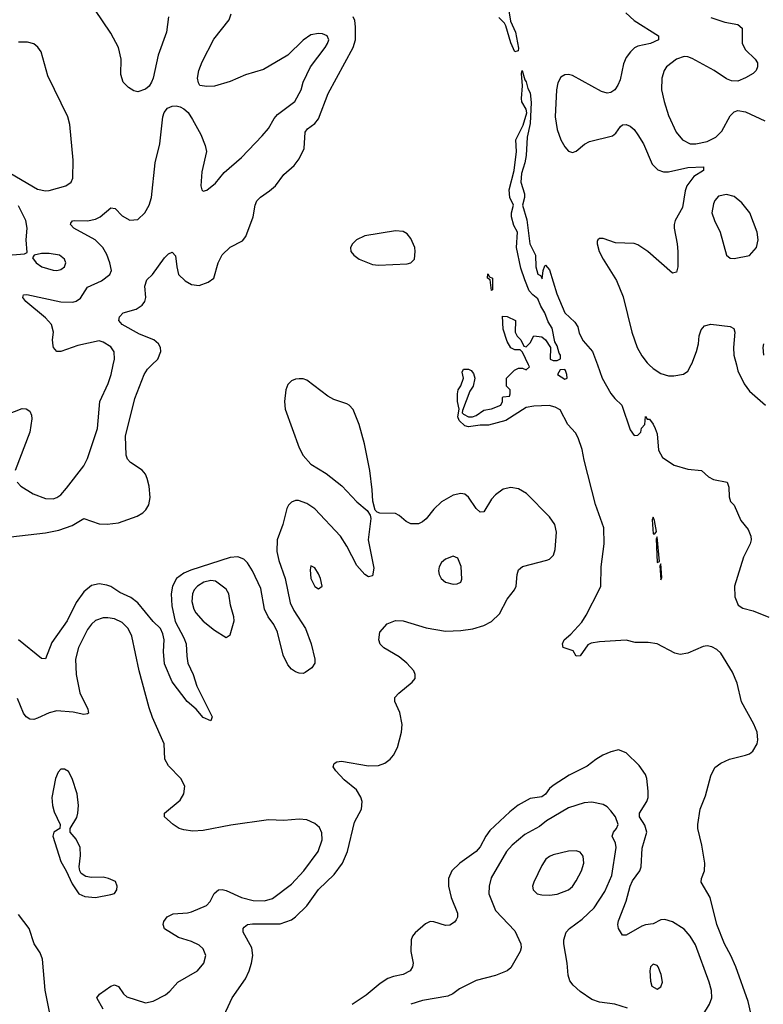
# Model space of a CAD drawing. Header units: inches. Extents: x 1550315 to 1685896, y 510706 to 640504.
# Tile 293 of 452: x 1624317 to 1628182, y 596676 to 601795. Entities that reach past the tile are written whole.
import ezdxf

# ---------------------------------------------------------------- set-up
doc = ezdxf.new("R2010")
doc.units = ezdxf.units.IN
doc.header["$MEASUREMENT"] = 0
doc.layers.add('B6529', color=7, linetype='Continuous')
doc.layers.add('B6620', color=7, linetype='Continuous')

msp = doc.modelspace()

# ---------------------------------------------------------------- linework, layer by layer
at = {"layer": 'B6529', "color": 5}
for points, elevation in [([(1624270, 599106.3), (1624450, 599126.1), (1624520.2, 599139.8), (1624590, 599164.6), (1624650, 599202), (1624730, 599173.4), (1624771.8, 599171.8), (1624830, 599179.4), (1624926.8, 599213.2), (1624956.9, 599230), (1624973.2, 599246.8), (1624987.5, 599272.5), (1624994.4, 599310), (1624988.9, 599370), (1624978.8, 599410), (1624970, 599431.6), (1624953, 599453), (1624892.6, 599492.6), (1624876.3, 599510), (1624871, 599531), (1624867.3, 599630), (1624915.6, 599824.4), (1624963.1, 599950), (1624981.5, 599978.5), (1625003.8, 600000)], 520), ([(1624303.8, 599390), (1624322, 599370), (1624387.3, 599330), (1624450, 599304.6), (1624490, 599303.6), (1624510, 599310.3), (1624530, 599324.9), (1624560.4, 599359.6), (1624650, 599474.9), (1624670, 599513), (1624720.9, 599670), (1624733.8, 599810), (1624777, 599903), (1624792.6, 599950), (1624803.4, 600000)], 540), ([(1628117.5, 596630), (1628103.6, 596690), (1628038.7, 596870), (1628013.7, 596930), (1627979.9, 596990), (1627941, 597090), (1627905.5, 597230), (1627859.8, 597310), (1627860.3, 597330), (1627875.8, 597370), (1627878.9, 597410), (1627863.2, 597503.2), (1627842.5, 597590), (1627842.2, 597610), (1627854.2, 597690), (1627881.1, 597758.9), (1627910, 597864), (1627930, 597906.8), (1627961.2, 597930), (1628006, 597950), (1628090, 597970.2), (1628110, 597977.5), (1628128.3, 597991.7), (1628150.5, 598030), (1628153.7, 598050), (1628149.3, 598090), (1628132.3, 598132.3), (1628068.7, 598248.7), (1628045.5, 598345.5), (1628022.2, 598402.2), (1627960.9, 598500.9), (1627940.2, 598520.2), (1627914.1, 598534.1), (1627890, 598538.5), (1627870, 598536.2), (1627790, 598500.8), (1627750, 598493.7), (1627721.8, 598501.8), (1627630, 598549), (1627583.4, 598556.6), (1627516.5, 598556.5), (1627469.2, 598569.2), (1627330, 598559.5), (1627287.5, 598552.5), (1627270, 598544), (1627230, 598488), (1627210, 598486), (1627193.8, 598513.8), (1627141.2, 598530), (1627137.4, 598550), (1627147, 598570), (1627180.8, 598599.2), (1627238.2, 598661.8), (1627262.1, 598697.9), (1627329.1, 598830), (1627336.9, 598850), (1627339.3, 598950), (1627355.1, 599070), (1627352.3, 599152.3), (1627310, 599274), (1627250, 599504), (1627239.8, 599559.8), (1627219.8, 599619.8), (1627206.2, 599646.2), (1627166.6, 599690), (1627125.4, 599765.4), (1627099.7, 599779.7), (1627068.7, 599788.7), (1626990, 599785.9), (1626950, 599778.8), (1626844, 599710), (1626753.9, 599686.1), (1626710, 599687.1), (1626650, 599678), (1626630, 599682.6), (1626600.9, 599710), (1626594, 599730), (1626601.2, 599770), (1626592, 599810), (1626592, 599850), (1626595.1, 599870), (1626610, 599891.3), (1626622.9, 599930), (1626617.2, 599962.8), (1626622.9, 599977.1), (1626650, 599977.6), (1626664, 599970), (1626675.4, 599955.4), (1626683.1, 599930), (1626674, 599890), (1626656.2, 599863.8), (1626618, 599762), (1626617.3, 599750), (1626623.9, 599743.9), (1626650, 599730.5), (1626670, 599730.5), (1626690, 599736.3), (1626730, 599763.8), (1626769.3, 599770.7), (1626818, 599790), (1626826, 599810), (1626826, 599830), (1626830, 599834), (1626862, 599838), (1626866, 599850), (1626866, 599870), (1626848, 599890), (1626848, 599930), (1626888.4, 599971.6), (1626910, 599982), (1626930, 599982), (1626950, 599974), (1626966, 599990), (1626961.3, 600000)], 480), ([(1627319.4, 600000), (1627344, 599930), (1627390, 599851.3), (1627410, 599824.7), (1627446, 599790), (1627490, 599662), (1627510, 599632), (1627530, 599634), (1627546, 599650), (1627548.4, 599671.6), (1627566, 599690), (1627570, 599731.3), (1627578, 599718), (1627590, 599718), (1627610, 599691), (1627619.1, 599670), (1627630, 599642), (1627636.9, 599556.9), (1627657.7, 599517.7), (1627719.2, 599479.2), (1627790, 599457.7), (1627861, 599450), (1627898, 599418), (1627923.5, 599403.5), (1627994, 599390), (1628003.6, 599363.6), (1628005.4, 599314.6), (1628011.3, 599290), (1628031, 599270), (1628066, 599190), (1628103.8, 599143.8), (1628117.1, 599110), (1628118.4, 599090), (1628113.4, 599070), (1628079.3, 599000.7), (1628032.5, 598850), (1628033.4, 598793.4), (1628051.3, 598751.3), (1628075.5, 598735.5), (1628130, 598721.4), (1628210, 598689)], 480), ([(1627589.4, 600000), (1627610, 599981), (1627650, 599954.6), (1627690, 599943.2), (1627717.2, 599942.8), (1627767.5, 599952.5), (1627790, 599968), (1627807.4, 600000)], 520), ([(1628042.1, 600000), (1628050, 599968.5), (1628082.2, 599902.2), (1628110, 599864), (1628193.4, 599790)], 520), ([(1625367.1, 596592.9), (1625420.3, 596710), (1625490, 596808.8), (1625509.8, 596850), (1625522, 596890), (1625527.8, 596930), (1625524.2, 596970), (1625478.9, 597050), (1625478.7, 597070), (1625483.3, 597076.7), (1625501.2, 597090), (1625526.1, 597093.9), (1625670, 597094.1), (1625730, 597115.6), (1625750.4, 597129.6), (1625810, 597188.3), (1625870, 597272.8), (1625950.7, 597350), (1625994.3, 597410), (1626020.7, 597470), (1626057.2, 597622.8), (1626093.6, 597690), (1626096.1, 597730), (1626090, 597751.8), (1626067.1, 597790), (1626003, 597843), (1625960.5, 597890), (1625947, 597910), (1625951.8, 597928.2), (1625964.6, 597935.4), (1625990, 597940.2), (1626130, 597915.7), (1626182.3, 597917.7), (1626214.7, 597930), (1626243.1, 597950), (1626259.8, 597970), (1626280.8, 598010), (1626302.2, 598090), (1626304.8, 598130), (1626292.2, 598192.2), (1626266, 598250), (1626267.3, 598270), (1626286.9, 598293.1), (1626357.2, 598350), (1626372.7, 598370), (1626372.7, 598390), (1626365.2, 598410), (1626329.2, 598450), (1626290, 598482.7), (1626210, 598529), (1626190, 598548.7), (1626182.7, 598570), (1626189.4, 598610), (1626226.2, 598653.8), (1626269.6, 598670.4), (1626310, 598668.7), (1626430, 598632.6), (1626530, 598616.1), (1626610, 598619.2), (1626672, 598628), (1626730, 598645.4), (1626770, 598666), (1626810, 598705.7), (1626850, 598782.4), (1626888.9, 598831.1), (1626897.3, 598850), (1626902.7, 598910), (1626910, 598934.9), (1626930, 598951.5), (1627056, 598984), (1627070, 598990.3), (1627091.1, 599010), (1627100.1, 599039.9), (1627107.6, 599130), (1627098, 599170), (1627071.1, 599210), (1626951.2, 599331.2), (1626910, 599355.3), (1626870, 599363.1), (1626830, 599354.5), (1626790, 599324.8), (1626770, 599302), (1626730, 599236.3), (1626710, 599234.3), (1626690, 599252.8), (1626650, 599312.4), (1626630, 599327.4), (1626610, 599331.8), (1626570, 599322.5), (1626510, 599287.9), (1626469.2, 599250), (1626430, 599199.8), (1626410, 599183.1), (1626390, 599174.2), (1626350, 599173.5), (1626325.9, 599185.9), (1626290, 599216.2), (1626270, 599227), (1626189.2, 599229.2), (1626174, 599234), (1626164, 599244), (1626151.9, 599291.9), (1626149.7, 599350.3), (1626137.3, 599450), (1626108.5, 599590), (1626080.5, 599690), (1626050, 599768.2), (1626030, 599789.8), (1626016.9, 599796.9), (1625950, 599820.3), (1625918, 599838), (1625810, 599919.8), (1625790, 599927), (1625770, 599927.9), (1625750, 599925.8), (1625730, 599917.2), (1625710, 599897.4), (1625699.8, 599870), (1625692.8, 599810), (1625695.9, 599770), (1625770, 599568.9), (1625790, 599529.1), (1625830, 599484.3), (1625910, 599435.2), (1625991.1, 599371.1), (1626070, 599287.4), (1626123.4, 599243.4), (1626138.8, 599218.8), (1626142, 599202), (1626127.7, 599090), (1626157.6, 598942.4), (1626150, 598904), (1626130, 598898), (1626110, 598909.6), (1626070, 598957), (1626017.3, 599057.3), (1625984.2, 599110), (1625850, 599251.4), (1625810, 599279.5), (1625765.7, 599294.3), (1625750, 599294.5), (1625730, 599286.8), (1625714, 599270), (1625706.1, 599253.9), (1625684.9, 599170), (1625655.7, 599090), (1625652.5, 599030), (1625663, 598983), (1625696.9, 598890), (1625722.3, 598762.3), (1625742.3, 598722.3), (1625802.6, 598630), (1625831.6, 598550), (1625850.6, 598470), (1625850.6, 598450), (1625835.6, 598424.4), (1625799.9, 598400.1), (1625790, 598396.2), (1625770, 598397.6), (1625750, 598404.2), (1625730, 598417.6), (1625710, 598440.7), (1625685.6, 598490), (1625657.6, 598610), (1625638.2, 598650), (1625608.9, 598690), (1625589.9, 598729.9), (1625570, 598837.6), (1625527.3, 598930), (1625501.3, 598970), (1625481.4, 598990), (1625450, 599002), (1625410, 598998.4), (1625207.1, 598932.9), (1625170, 598916.2), (1625131.5, 598888.5), (1625111.1, 598850), (1625104.2, 598810), (1625106.9, 598746.9), (1625125.1, 598665.1), (1625170, 598581.6), (1625182, 598550), (1625184.7, 598484.7), (1625191.3, 598450), (1625219, 598390), (1625236.9, 598330), (1625316.4, 598170), (1625310, 598149.2), (1625270, 598167.3), (1625234.5, 598210), (1625187.8, 598250), (1625110, 598352.7), (1625070, 598445.2), (1625064.2, 598510), (1625067.8, 598570), (1625061.5, 598601.5), (1625049.4, 598630), (1625010, 598666.3), (1624930, 598762.4), (1624894.6, 598790), (1624837.3, 598817.3), (1624790, 598848.4), (1624770, 598855.5), (1624730, 598861.1), (1624690, 598852.3), (1624650, 598819.5), (1624610, 598765), (1624563.6, 598670), (1624483.4, 598556.6), (1624450, 598472), (1624430, 598473), (1624310, 598569.8)], 520), ([(1624250, 599742.6), (1624330, 599773.4), (1624350, 599772.2), (1624370, 599759.1), (1624378.2, 599738.2), (1624379.6, 599719.6), (1624370.2, 599649.8), (1624294, 599450)], 540), ([(1624750.9, 596650.9), (1624717.2, 596710), (1624732.1, 596727.9), (1624790, 596770.6), (1624810, 596776.3), (1624830, 596767.7), (1624857.1, 596730), (1624874.4, 596714.4), (1624970, 596683.7), (1625010, 596692.2), (1625074.5, 596725.5), (1625096.6, 596743.4), (1625138, 596790), (1625240.5, 596850), (1625273.5, 596890), (1625283.9, 596930), (1625270, 596964.2), (1625250, 596982.4), (1625210, 597001.5), (1625142.8, 597022.8), (1625068.8, 597068.8), (1625062.4, 597090), (1625065.6, 597105.6), (1625082.4, 597130), (1625113.8, 597146.2), (1625188.8, 597151.2), (1625210, 597156.9), (1625287.8, 597190), (1625306.2, 597210), (1625327.8, 597252.2), (1625350, 597270.2), (1625370, 597271.9), (1625390, 597267.1), (1625470, 597230.1), (1625530, 597215.1), (1625590, 597213), (1625630, 597225.2), (1625730, 597300.7), (1625793.2, 597370), (1625868.7, 597470), (1625888.7, 597530), (1625887.5, 597567.5), (1625874.8, 597594.8), (1625850, 597615.1), (1625810, 597634.3), (1625770, 597637.7), (1625690, 597631), (1625610, 597633.8), (1625413.6, 597606.4), (1625270, 597578.9), (1625216.1, 597576.1), (1625170, 597582), (1625146, 597590), (1625114.5, 597610), (1625069.2, 597650), (1625069.3, 597670), (1625150, 597737.3), (1625169.6, 597770), (1625175.6, 597810), (1625154, 597850), (1625090, 597915.1), (1625071.5, 597950), (1625068.5, 598030), (1625007.5, 598167.5), (1624990, 598217), (1624937.8, 598410), (1624898.9, 598590), (1624879.8, 598630), (1624850, 598659.8), (1624810, 598679.3), (1624775.3, 598684.7), (1624750, 598684.1), (1624710, 598670.8), (1624690, 598652.4), (1624670, 598624.7), (1624622.2, 598530), (1624607.2, 598470), (1624610.8, 598390.8), (1624630, 598294.9), (1624671.5, 598210), (1624674, 598190), (1624670, 598185.1), (1624650, 598182), (1624595.2, 598195.2), (1624510, 598201.6), (1624470, 598190.8), (1624410, 598162.7), (1624390, 598156.4), (1624370, 598157.4), (1624350.8, 598170.8), (1624336.9, 598190), (1624305.9, 598265.9)], 540), ([(1627838.9, 596570), (1627903.1, 596676.9), (1627915.2, 596710), (1627912.3, 596747.7), (1627900.9, 596790), (1627830, 596984.5), (1627801.9, 597030), (1627770, 597066.5), (1627710, 597104), (1627670, 597116.5), (1627650, 597114.4), (1627610, 597093.6), (1627570, 597088.3), (1627550, 597081), (1627470, 597035.5), (1627450, 597035.1), (1627429.3, 597069.3), (1627426, 597090), (1627429.2, 597110), (1627470, 597212), (1627489.9, 597290), (1627502.9, 597317.1), (1627539.6, 597370), (1627547, 597390), (1627553.1, 597486.9), (1627576.7, 597570), (1627566.5, 597606.5), (1627538.8, 597650), (1627537.7, 597670), (1627576.2, 597730), (1627583.2, 597750), (1627584, 597784), (1627576.2, 597850), (1627569.8, 597870), (1627537.5, 597917.5), (1627470, 597983), (1627430, 597998), (1627390, 597988), (1627347.7, 597970), (1627311.2, 597948.8), (1627265.7, 597914.3), (1627172.9, 597867.1), (1627090, 597812.5), (1627070, 597796.8), (1627050, 597768.7), (1627030, 597753.7), (1626970, 597745.4), (1626908.4, 597711.6), (1626863.9, 597676.1), (1626760.8, 597579.2), (1626739, 597550), (1626710, 597494.5), (1626690, 597470.8), (1626603.9, 597410), (1626562.8, 597370), (1626545.8, 597330), (1626545, 597290), (1626560.2, 597230), (1626593, 597150), (1626592, 597128), (1626585.1, 597114.9), (1626577, 597103), (1626552.6, 597087.4), (1626530, 597084.7), (1626470, 597104.5), (1626450, 597106), (1626425.8, 597094.2), (1626373, 597047), (1626358.8, 597030), (1626350.8, 597010), (1626350.6, 596950), (1626362, 596890), (1626358.9, 596870), (1626345.7, 596850), (1626310, 596830.7), (1626259, 596821), (1626230, 596808.9), (1626190, 596783.5), (1626117.1, 596722.9), (1626045.4, 596674.6)], 520), ([(1627475.3, 596655.3), (1627410, 596676), (1627330, 596687), (1627290, 596700.7), (1627230, 596741.6), (1627194.5, 596774.5), (1627177, 596797), (1627167.4, 596827.4), (1627162.3, 596890), (1627145.1, 596990), (1627144.5, 597010), (1627157.4, 597050), (1627174, 597070), (1627241, 597119), (1627302.6, 597177.4), (1627358.7, 597261.3), (1627394.4, 597345.6), (1627417.5, 597490), (1627413.9, 597513.9), (1627396.1, 597550), (1627402.7, 597570), (1627418.9, 597590), (1627427.5, 597610), (1627414.5, 597650), (1627390, 597681.7), (1627370, 597702.3), (1627350, 597714), (1627290, 597727), (1627250, 597723.8), (1627170, 597697.8), (1627054.6, 597630), (1627019.4, 597600.6), (1626941.7, 597558.3), (1626876.6, 597503.4), (1626847.8, 597470), (1626767.1, 597332.9), (1626757.6, 597290), (1626755.4, 597250), (1626790, 597163), (1626890, 597057), (1626921.1, 596990), (1626923.7, 596970), (1626918.7, 596950), (1626870, 596865.6), (1626850, 596849.7), (1626790, 596825.1), (1626690, 596799.8), (1626603.6, 596756.4), (1626568.2, 596730), (1626542.3, 596717.7), (1626410, 596695.9), (1626350, 596675.5)], 540), ([(1624476.4, 596610), (1624449, 596749), (1624435.6, 596910), (1624422.7, 596942.7), (1624391.8, 596990), (1624365.6, 597070), (1624310, 597142)], 560)]:
    msp.add_lwpolyline(points, dxfattribs=dict(at, elevation=elevation))
for points, elevation in [([(1627150, 599975.3), (1627126, 599974), (1627112, 599950), (1627150, 599924.9), (1627162, 599930), (1627161.2, 599950), (1627153.2, 599970)], 480), ([(1627610, 599208), (1627604.9, 599195.1), (1627610, 599122), (1627618, 599122), (1627626, 599134), (1627617.2, 599190)], 480), ([(1627630, 599106), (1627624.7, 599095.3), (1627630, 598972), (1627642, 598978)], 480), ([(1626570, 599005.2), (1626530, 598989.3), (1626510, 598972.7), (1626496.3, 598950), (1626493.4, 598930), (1626496.3, 598910), (1626508, 598890), (1626530, 598870.6), (1626570, 598859.3), (1626590, 598862), (1626609.4, 598870.6), (1626614.9, 598885.1), (1626611.3, 598951.3), (1626594.5, 598994.5)], 540), ([(1625830, 598955.3), (1625825.8, 598934.2), (1625830.7, 598890), (1625850, 598847.7), (1625870, 598834.8), (1625889, 598850), (1625879.5, 598890), (1625870, 598914), (1625850, 598944)], 540), ([(1627650, 598966), (1627644.7, 598955.3), (1627650, 598882), (1627655.3, 598895.3)], 480), ([(1625310, 598879.1), (1625274, 598870), (1625240.7, 598850), (1625223.5, 598830), (1625214.2, 598810), (1625211.7, 598770), (1625222.5, 598730), (1625232.8, 598710), (1625270, 598668.3), (1625330, 598620.8), (1625390, 598582), (1625410, 598596), (1625431.1, 598670), (1625429.7, 598690), (1625412.1, 598750), (1625404.2, 598810), (1625390, 598834), (1625335.3, 598875.3)], 540), ([(1624550, 597897.2), (1624530, 597897.2), (1624517.5, 597882.5), (1624503, 597850), (1624484.4, 597750), (1624486.7, 597710), (1624496.2, 597676.2), (1624526.8, 597610), (1624524.7, 597590), (1624494.8, 597570), (1624488.5, 597550), (1624530, 597418), (1624558.8, 597370), (1624590, 597302), (1624624.7, 597250), (1624655.9, 597235.9), (1624710, 597230.5), (1624790, 597247.3), (1624810, 597251.3), (1624821.2, 597270), (1624824, 597290), (1624814.5, 597314.5), (1624778, 597330), (1624750, 597336.2), (1624690, 597334.5), (1624660.1, 597340.1), (1624635.5, 597355.5), (1624629.3, 597369.3), (1624626.6, 597390), (1624633.3, 597450), (1624631.8, 597490), (1624610, 597534), (1624579, 597570), (1624579, 597590), (1624613.1, 597646.9), (1624619.5, 597670), (1624622, 597710), (1624615.1, 597770), (1624589.5, 597850), (1624570, 597885.2)], 560), ([(1627210, 597472.8), (1627170, 597472.4), (1627090, 597452.6), (1627070, 597444.7), (1627052.4, 597430), (1627030, 597397), (1626988.4, 597310), (1626983, 597290), (1626984.9, 597270), (1627006, 597250), (1627030, 597244.4), (1627070, 597243.7), (1627110, 597249), (1627168.8, 597271.2), (1627190, 597288.5), (1627210, 597318), (1627236.4, 597370), (1627248.3, 597410), (1627246.5, 597446.5), (1627230, 597467)], 560), ([(1627610, 596885.1), (1627596.4, 596870), (1627592.4, 596850), (1627596.3, 596796.3), (1627602.8, 596770), (1627630, 596754.8), (1627650, 596766.8), (1627657.6, 596790), (1627651.6, 596830), (1627636.3, 596870), (1627630, 596877.6)], 540)]:
    msp.add_lwpolyline(points, close=True, dxfattribs=dict(at, elevation=elevation))
at = {"layer": 'B6620', "color": 5}
for points, elevation in [([(1625090.3, 601810), (1625080.3, 601730), (1625036.5, 601610), (1625010.4, 601490), (1625002.4, 601470), (1624990.3, 601449.7), (1624970, 601434), (1624930, 601419.3), (1624910, 601425.2), (1624882.7, 601442.7), (1624854.5, 601470), (1624842.4, 601510), (1624844.7, 601590), (1624831.1, 601650), (1624790, 601723.7), (1624706.8, 601846.8)], 540), ([(1626859.9, 601839.9), (1626867.4, 601787.4), (1626893.8, 601730), (1626910, 601646), (1626907.1, 601632.9), (1626890, 601626.6), (1626870, 601674), (1626843.1, 601763.1), (1626836.3, 601776.3), (1626806.6, 601806.6)], 480), ([(1624803.4, 600000), (1624809.8, 600030), (1624808, 600068), (1624790, 600094.2), (1624750, 600118.7), (1624730, 600124.1), (1624618.8, 600101.2), (1624530, 600069.8), (1624509.8, 600069.8), (1624492.4, 600090), (1624490, 600099), (1624487.8, 600130), (1624492.5, 600170), (1624481.2, 600210), (1624450, 600244.4), (1624348.9, 600330), (1624333, 600350), (1624336, 600364), (1624353.4, 600366.6), (1624530, 600327), (1624593.3, 600326.7), (1624610, 600331.6), (1624632.6, 600347.4), (1624670, 600404.4), (1624742.3, 600437.7), (1624785.6, 600470), (1624793.3, 600490), (1624785.7, 600530), (1624770, 600573.3), (1624748.9, 600610), (1624709.8, 600650), (1624598.2, 600710), (1624580.9, 600730), (1624582.9, 600737.1), (1624592, 600748), (1624602, 600750), (1624670, 600748.7), (1624710, 600757.9), (1624735.3, 600770), (1624790, 600816.5), (1624813.6, 600813.6), (1624850, 600774.4), (1624890, 600752.2), (1624930, 600756.4), (1624967.6, 600790), (1624989.7, 600830), (1625001, 600870), (1625021.3, 601050), (1625045.6, 601150), (1625061.6, 601290), (1625067.9, 601312.1), (1625084.9, 601335.1), (1625110, 601345.5), (1625130, 601346), (1625150, 601341.6), (1625170.3, 601330.3), (1625191.6, 601311.6), (1625215.8, 601275.8), (1625258.2, 601198.2), (1625281.1, 601141.1), (1625287.4, 601110), (1625263.9, 601003.9), (1625258.7, 600930), (1625263.8, 600910), (1625270, 600903.8), (1625290, 600908.4), (1625334.8, 600945.2), (1625380.4, 600999.6), (1625470, 601078.7), (1625576.9, 601190), (1625610.8, 601229.2), (1625639.6, 601280.4), (1625657.6, 601302.4), (1625746.6, 601370), (1625779.3, 601430), (1625789.6, 601470), (1625828.2, 601550), (1625904.5, 601650), (1625917.2, 601670), (1625923.1, 601690), (1625914.7, 601710), (1625890, 601720.9), (1625870, 601723.5), (1625830, 601715.1), (1625790, 601688.4), (1625710, 601609.6), (1625584.2, 601535.8), (1625490, 601508), (1625410, 601473.6), (1625330, 601449.5), (1625290, 601446.6), (1625266, 601450), (1625253.2, 601453.2), (1625246, 601466), (1625240.9, 601490), (1625247.3, 601530), (1625264.6, 601575.4), (1625326.5, 601693.5), (1625406, 601794), (1625415.3, 601824.7)], 540), ([(1625003.8, 600000), (1625035.1, 600030), (1625051, 600070), (1625048.4, 600090), (1625037.4, 600110), (1625013.3, 600130), (1624939.8, 600159.8), (1624849.8, 600210), (1624832, 600230), (1624835.2, 600250), (1624854.8, 600270), (1624922, 600290), (1624953.6, 600310), (1624966.5, 600330), (1624972.7, 600350), (1624967.8, 600410), (1624977.9, 600442.1), (1625006.2, 600470), (1625070, 600556.9), (1625090, 600576.5), (1625110, 600586), (1625127.1, 600567.1), (1625132.8, 600510), (1625142, 600470), (1625177, 600437), (1625210, 600418.2), (1625250, 600412.4), (1625297, 600430), (1625326.3, 600450), (1625349, 600530), (1625370, 600571.5), (1625410, 600611.3), (1625474.7, 600645.3), (1625491.8, 600668.2), (1625530.7, 600769.3), (1625540.9, 600830), (1625550, 600852.2), (1625567.6, 600872.4), (1625615.9, 600904.1), (1625645.6, 600930), (1625689.8, 600990.2), (1625742.7, 601037.3), (1625770, 601070.4), (1625794.7, 601125.3), (1625801.2, 601210), (1625813.5, 601226.5), (1625850, 601254.7), (1625870, 601279.6), (1625919.7, 601410), (1626050.3, 601650), (1626062.4, 601690), (1626062.6, 601757.4), (1626058.4, 601790), (1626050, 601809.7)], 520), ([(1627466.8, 601830), (1627510.2, 601790), (1627636.4, 601710), (1627637.6, 601690), (1627595.5, 601670), (1627530, 601656.1), (1627512.6, 601647.4), (1627491.7, 601628.3), (1627470, 601597.6), (1627455.2, 601564.8), (1627437.4, 601482.6), (1627426.2, 601453.8), (1627410, 601429.6), (1627390, 601415.8), (1627370, 601412.4), (1627341.4, 601421.4), (1627190, 601505.1), (1627170, 601509.6), (1627150, 601507.6), (1627130, 601495.6), (1627114.1, 601465.9), (1627107.4, 601430), (1627100.6, 601290), (1627110, 601222.8), (1627130, 601170.7), (1627150, 601133.4), (1627170, 601110.7), (1627190, 601104.9), (1627210, 601110.7), (1627252.8, 601147.2), (1627278, 601162), (1627399, 601190), (1627416.1, 601203.9), (1627440.5, 601239.5), (1627450, 601247.3), (1627470, 601250.4), (1627490, 601241.6), (1627510, 601223.1), (1627530, 601195.3), (1627559.3, 601150), (1627603.5, 601043.5), (1627633.5, 601013.5), (1627664.1, 601004.1), (1627690, 601004), (1627790, 601026.4), (1627871.3, 601030), (1627870.3, 601010), (1627821.5, 600978.5), (1627784.5, 600930), (1627775.1, 600904.9), (1627762.2, 600817.8), (1627724.7, 600750), (1627719.1, 600730), (1627718.6, 600710), (1627735, 600630), (1627738.2, 600590), (1627737.7, 600510), (1627730, 600481.2), (1627710, 600477), (1627581.5, 600590), (1627530, 600624.4), (1627510, 600630.6), (1627414.4, 600634.4), (1627350, 600656.3), (1627330, 600656.2), (1627322, 600650), (1627319.3, 600640.7), (1627317.6, 600630), (1627329.1, 600590), (1627349.2, 600550), (1627419.1, 600439.1), (1627454, 600354), (1627498.2, 600170), (1627526.4, 600090), (1627550, 600047.6), (1627578.5, 600010), (1627589.4, 600000)], 520), ([(1627910, 601806.3), (1627981.7, 601781.7), (1628050.4, 601770), (1628072.7, 601750), (1628071.6, 601670), (1628090, 601637.6), (1628140.4, 601590), (1628151.8, 601570), (1628152, 601550), (1628144.4, 601530), (1628130, 601515.6), (1628090, 601491.6), (1628050, 601474.5), (1628015.9, 601475.9), (1627990, 601487.3), (1627927.3, 601530), (1627813, 601593), (1627790, 601601.2), (1627770, 601602.5), (1627730, 601589.8), (1627679.6, 601550), (1627667.1, 601530), (1627654.2, 601490), (1627653.2, 601430), (1627666, 601370), (1627690, 601297.3), (1627729, 601210), (1627762, 601170), (1627801, 601150), (1627830.7, 601149.3), (1627890, 601162), (1627935.9, 601184.1), (1627965.6, 601214.4), (1628010, 601294.8), (1628030, 601316.3), (1628050, 601322), (1628090, 601316.3), (1628190, 601268.4)], 540), ([(1624270, 600995.6), (1624410, 600912.9), (1624450, 600905.4), (1624470, 600907.2), (1624557.2, 600930), (1624585.1, 600950), (1624593.3, 600970), (1624595.1, 601064.9), (1624577.6, 601250), (1624567.4, 601290), (1624463.3, 601503.3), (1624428, 601628), (1624411.4, 601651.4), (1624390, 601668.3), (1624357.4, 601677.4), (1624310, 601677.7)], 560), ([(1626961.3, 600000), (1626930, 600066), (1626918, 600078), (1626890, 600078), (1626870, 600088), (1626850, 600122), (1626830, 600186), (1626826, 600254), (1626850, 600252), (1626894, 600230), (1626892, 600170), (1626902, 600150), (1626922, 600130), (1626938, 600098), (1626950, 600094), (1626970, 600114), (1626988.4, 600151.6), (1627030, 600146), (1627050.4, 600130.4), (1627076, 600090), (1627074, 600030), (1627090, 600022), (1627110, 600022), (1627128, 600032), (1627128.7, 600050), (1627120.7, 600060.7), (1627110, 600099), (1627099.1, 600119.1), (1627085.1, 600190), (1627064.5, 600224.5), (1627046.9, 600270), (1627025, 600305), (1627010, 600343.6), (1626983.3, 600363.3), (1626964.4, 600384.4), (1626942, 600442), (1626922.5, 600502.5), (1626899.8, 600610), (1626905.1, 600690), (1626885.3, 600725.3), (1626873.1, 600770), (1626872.4, 600790), (1626883, 600830), (1626864.8, 600870), (1626861.5, 600910), (1626886.3, 601010), (1626899.2, 601110), (1626894.8, 601170), (1626934.5, 601245.5), (1626953.2, 601310), (1626949.7, 601330), (1626927.6, 601367.6), (1626924.8, 601384.8), (1626929.7, 601450), (1626924.5, 601515.5), (1626929, 601531), (1626941.6, 601481.6), (1626950, 601471), (1626957.3, 601437.3), (1626970, 601414.9), (1626976.2, 601363.8), (1626970, 601254), (1626955.4, 601184.6), (1626950, 601088), (1626943.1, 601050), (1626924.9, 600995.1), (1626921.1, 600950), (1626940.3, 600890), (1626941.1, 600870), (1626930.5, 600830), (1626953.7, 600753.7), (1626968.4, 600628.4), (1626998, 600570), (1627000.4, 600510), (1627010, 600471), (1627024, 600464), (1627032.7, 600447.3), (1627037.2, 600490), (1627045.6, 600514.4), (1627050, 600518), (1627070, 600494.8), (1627108, 600370), (1627150, 600271.3), (1627202.5, 600222.5), (1627217.3, 600197.3), (1627225.5, 600165.5), (1627245.8, 600125.8), (1627294.8, 600070), (1627319.4, 600000)], 480), ([(1624150, 600561.1), (1624342, 600578), (1624356.4, 600583.6), (1624351.2, 600650), (1624355.6, 600710), (1624348.9, 600750), (1624310, 600827.4)], 560), ([(1627807.4, 600000), (1627810, 600004.9), (1627834.5, 600070), (1627844.8, 600110), (1627848.6, 600151.4), (1627858.3, 600181.7), (1627876.6, 600203.4), (1627910, 600211.6), (1628010, 600200.3), (1628029.1, 600189.1), (1628034.5, 600170), (1628026.3, 600090), (1628029.6, 600050), (1628042.1, 600000)], 520), ([(1628182.8, 600110), (1628179.7, 600090), (1628183.2, 600050)], 540)]:
    msp.add_lwpolyline(points, dxfattribs=dict(at, elevation=elevation))
for points, elevation in [([(1627990, 600885.7), (1627950, 600876.3), (1627930, 600854.5), (1627922.4, 600837.6), (1627914.9, 600790), (1627927.7, 600750), (1627957.4, 600690), (1627990.4, 600570.4), (1628010, 600555.5), (1628030, 600552.7), (1628110, 600568.4), (1628146.6, 600610), (1628154.5, 600650), (1628149.5, 600690), (1628112.6, 600790), (1628070, 600843), (1628030, 600875.1)], 540), ([(1626270, 600697.2), (1626110.7, 600670), (1626068.2, 600650), (1626046.4, 600630), (1626037.1, 600610), (1626038, 600590), (1626053, 600570), (1626080.5, 600550), (1626150, 600521.1), (1626182, 600518), (1626330, 600525.5), (1626350, 600530.4), (1626369.6, 600550), (1626372.5, 600590), (1626369.8, 600610), (1626350, 600656.3), (1626330, 600681.1), (1626310, 600694.2)], 520), ([(1624470, 600579.6), (1624430, 600579.5), (1624392, 600570), (1624383.6, 600556.4), (1624402.8, 600530), (1624431, 600510), (1624490, 600493), (1624510, 600490.6), (1624530, 600496.3), (1624549.2, 600510), (1624556.2, 600530), (1624549.3, 600550), (1624524, 600570)], 560), ([(1626770, 600386), (1626762, 600442), (1626748.7, 600450), (1626750, 600474), (1626758, 600458), (1626774, 600450), (1626774, 600390)], 480)]:
    msp.add_lwpolyline(points, close=True, dxfattribs=dict(at, elevation=elevation))

doc.saveas('drawing.dxf')
